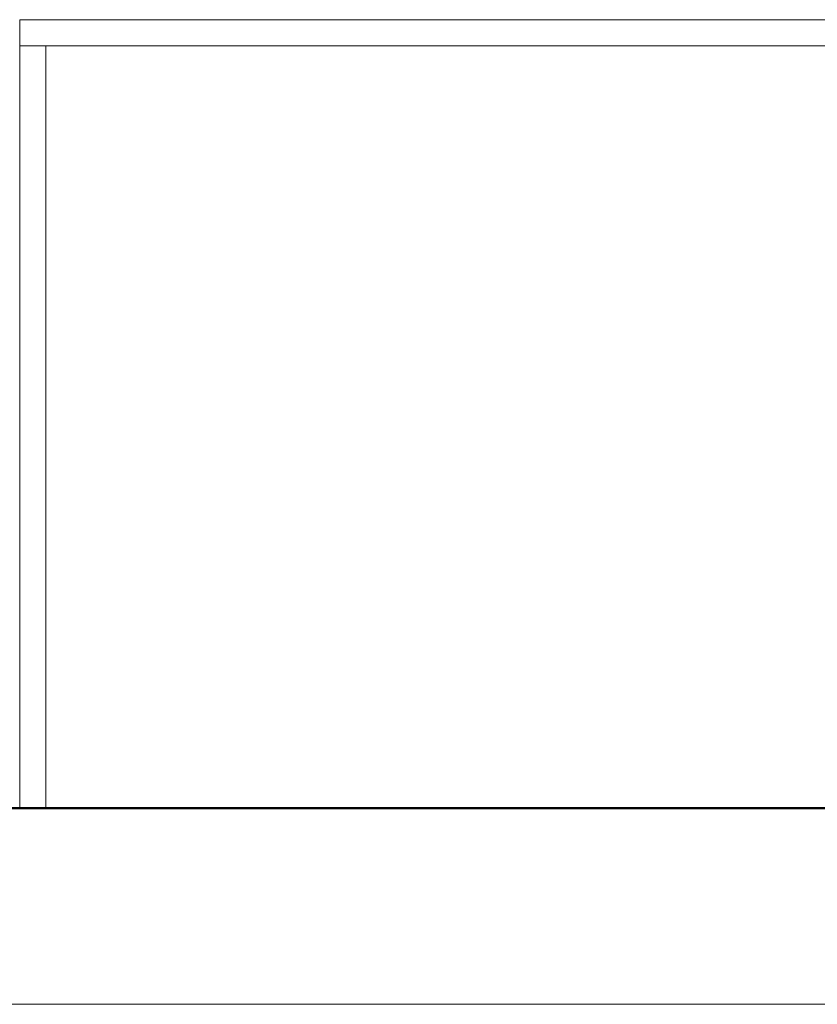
# Model space of a CAD drawing. Header units: millimetres. Extents: x -261 to 187, y -214 to 106.
# Tile 1003 of 1056: x -191.167 to -190.558, y 0.148 to 0.9. Entities that reach past the tile are written whole.
import ezdxf

# ---------------------------------------------------------------- set-up
doc = ezdxf.new("R2010")
doc.units = ezdxf.units.MM
doc.header["$LTSCALE"] = 0.005
doc.header["$MEASUREMENT"] = 0
for name, color, linetype, lineweight in [('IFC-Elemento de mobília-Contorno', 9, 'Continuous', 5), ('IFC-Laje-Contorno', 9, 'Continuous', 5), ('IFC-Parede-Contorno', 9, 'Continuous', 5), ('IFC-Viga-Contorno', 9, 'Continuous', 5)]:
    doc.layers.add(name, color=color, linetype=linetype, lineweight=lineweight)

msp = doc.modelspace()

# ---------------------------------------------------------------- linework, layer by layer
at = {"layer": 'IFC-Elemento de mobília-Contorno', "lineweight": 5}
for p, q in [((-191.16742, 0.89965), (-188.61469, 0.89965)), ((-191.16742, 0.87961), (-191.16742, 0.89965)), ((-191.16742, 0.29845), (-191.16742, 0.87961)), ((-191.16742, 0.87961), (-188.61469, 0.87961)), ((-191.14738, 0.29845), (-191.14738, 0.87961)), ((-191.16742, 0.29845), (-191.16742, 0.2985))]:
    msp.add_line(p, q, dxfattribs=at)
at = {"layer": 'IFC-Laje-Contorno', "lineweight": 5}
msp.add_line((-192.97851, 0.29731), (-188.73849, 0.29731), dxfattribs=at)
at = {"layer": 'IFC-Parede-Contorno', "lineweight": 5}
for p, q in [((-192.8112, 0.29845), (-188.5981, 0.29845)), ((-192.8112, 0.14816), (-188.5981, 0.14816))]:
    msp.add_line(p, q, dxfattribs=at)
at = {"layer": 'IFC-Viga-Contorno', "lineweight": 5}
msp.add_line((-192.97851, 0.29799), (-188.73849, 0.29799), dxfattribs=at)

doc.saveas('drawing.dxf')
